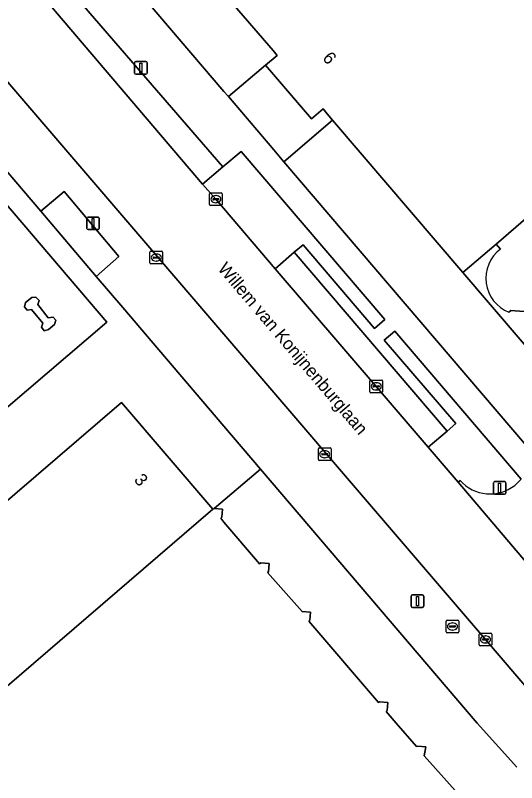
# Model space of a CAD drawing. Extents: x 162172 to 163187, y 382874 to 383685.
# Drawn here: x 162483.5 to 162523.1, y 383245.3 to 383305.9 of the extents above; entities that cross this region are included whole.
import ezdxf

# ---------------------------------------------------------------- set-up
doc = ezdxf.new("R2010")
doc.units = 0
for name, color, linetype in [('IMGEO_Erf', 7, 'Continuous'), ('IMGEO_Groenvoorziening', 7, 'Continuous'), ('IMGEO_Kolk', 7, 'Continuous'), ('IMGEO_Lichtmast', 7, 'Continuous'), ('IMGEO_Openbare_ruimte_label', 7, 'Continuous'), ('IMGEO_Pand', 7, 'Continuous'), ('IMGEO_Pand_nummerreeks', 7, 'Continuous'), ('IMGEO_Parkeervlak_open', 7, 'Continuous'), ('IMGEO_Rijbaan_lokaal_open', 7, 'Continuous'), ('IMGEO_Rioolput', 7, 'Continuous'), ('IMGEO_Voetpad_open', 7, 'Continuous')]:
    doc.layers.add(name, color=color, linetype=linetype)

msp = doc.modelspace()

# ---------------------------------------------------------------- linework, layer by layer
at = {"layer": 'IMGEO_Erf'}
for points in [[(162438.509, 383250), (162452.05, 383261.596), (162446.489, 383268.073), (162453.052, 383273.709), (162456.845, 383276.966), (162457.627, 383276.056), (162457.316, 383275.789), (162459.518, 383273.224), (162460.487, 383273.341), (162463.597, 383276.001), (162467.752, 383279.555), (162480.072, 383265.207), (162491.908, 383275.345), (162499.12, 383266.906), (162499.218, 383266.967), (162502.879, 383270.089), (162500, 383273.465), (162494.852, 383279.502), (162492.001, 383282.85), (162489.902, 383285.316), (162485.522, 383290.46), (162476.091, 383301.539), (162472.347, 383305.936), (162469.773, 383308.96)], [(162521.83, 383287.474), (162521.49, 383287.872), (162518.873, 383285.634), (162525.747, 383277.58)], [(162524.462, 383282.267), (162524.42, 383282.493), (162522.671, 383282.629), (162522.496, 383282.479)]]:
    msp.add_lwpolyline(points, dxfattribs=at)
msp.add_lwpolyline([(162467.93, 383279.722), (162467.255, 383280.511), (162466.186, 383281.761), (162480.343, 383293.866), (162490.745, 383281.7), (162476.588, 383269.595)], close=True, dxfattribs=at)
msp.add_arc((162523.605, 383285.169), 2.909, 127.59126, 247.59803, dxfattribs=at)
at = {"layer": 'IMGEO_Groenvoorziening'}
for points in [[(162493.108, 383315.754), (162500, 383321.616), (162500.565, 383322.097), (162500, 383322.795), (162497.557, 383325.813), (162486.132, 383316.186), (162487.107, 383315.041), (162500, 383299.934), (162500.322, 383299.557), (162500.35, 383299.525), (162503.292, 383302.007), (162504.207, 383302.779), (162503.879, 383303.163), (162500, 383307.697)], [(162499.912, 383293.971), (162498.313, 383292.604), (162499.363, 383291.417), (162504.045, 383285.913), (162505.539, 383287.218), (162506.258, 383287.805), (162511.896, 383281.185), (162512.716, 383281.914), (162501.364, 383295.193)], [(162485.522, 383290.46), (162489.902, 383285.316), (162491.693, 383286.886), (162487.38, 383292.018)]]:
    msp.add_lwpolyline(points, close=True, dxfattribs=at)
for points in [[(162508.584, 383297.662), (162504.739, 383294.381), (162525.135, 383270.484)], [(162525.747, 383277.58), (162518.873, 383285.634), (162508.584, 383297.662)], [(162522.965, 383268.799), (162523.487, 383269.294), (162513.498, 383280.992), (162512.663, 383280.275), (162518.308, 383273.702), (162517.62, 383273.083)], [(162517.62, 383273.083), (162516.139, 383271.816), (162518.495, 383269.047), (162518.65, 383269.185)]]:
    msp.add_lwpolyline(points, dxfattribs=at)
msp.add_arc((162521.011, 383271.267), 3.148, 221.40339, 308.37299, dxfattribs=at)
at = {"layer": 'IMGEO_Kolk'}
for p, q in [((162498.862, 383290.991), (162498.862, 383291.843)), ((162498.937, 383291.917), (162499.789, 383291.917)), ((162499.863, 383291.843), (162499.863, 383290.991)), ((162499.121, 383291.411), (162499.121, 383291.423)), ((162499.559, 383291.374), (162499.161, 383291.374)), ((162499.164, 383291.46), (162499.562, 383291.46)), ((162499.35, 383291.697), (162499.375, 383291.697)), ((162499.605, 383291.423), (162499.605, 383291.411)), ((162499.789, 383290.917), (162498.937, 383290.917)), ((162499.373, 383291.137), (162499.348, 383291.137)), ((162494.151, 383286.377), (162494.151, 383287.229)), ((162494.226, 383287.303), (162495.078, 383287.303)), ((162494.639, 383287.083), (162494.664, 383287.083)), ((162495.152, 383287.229), (162495.152, 383286.377)), ((162494.41, 383286.797), (162494.41, 383286.809)), ((162494.848, 383286.76), (162494.45, 383286.76)), ((162494.453, 383286.846), (162494.851, 383286.846)), ((162494.662, 383286.523), (162494.637, 383286.523)), ((162494.894, 383286.809), (162494.894, 383286.797)), ((162495.078, 383286.303), (162494.226, 383286.303)), ((162511.529, 383276.197), (162511.529, 383277.049)), ((162511.604, 383277.123), (162512.456, 383277.123)), ((162511.788, 383276.617), (162511.788, 383276.629)), ((162511.831, 383276.666), (162512.229, 383276.666)), ((162512.017, 383276.903), (162512.042, 383276.903)), ((162512.272, 383276.629), (162512.272, 383276.617)), ((162512.53, 383277.049), (162512.53, 383276.197)), ((162512.456, 383276.123), (162511.604, 383276.123)), ((162512.226, 383276.58), (162511.828, 383276.58)), ((162512.04, 383276.343), (162512.015, 383276.343)), ((162507.455, 383270.835), (162507.455, 383271.687)), ((162507.53, 383271.761), (162508.382, 383271.761)), ((162507.714, 383271.255), (162507.714, 383271.267)), ((162508.152, 383271.218), (162507.754, 383271.218)), ((162507.757, 383271.304), (162508.155, 383271.304)), ((162507.943, 383271.541), (162507.968, 383271.541)), ((162508.198, 383271.267), (162508.198, 383271.255)), ((162508.456, 383271.687), (162508.456, 383270.835)), ((162508.382, 383270.761), (162507.53, 383270.761)), ((162507.966, 383270.981), (162507.941, 383270.981)), ((162520.154, 383256.195), (162520.154, 383257.047)), ((162520.229, 383257.121), (162521.081, 383257.121)), ((162520.413, 383256.615), (162520.413, 383256.627)), ((162520.456, 383256.664), (162520.854, 383256.664)), ((162520.642, 383256.901), (162520.667, 383256.901)), ((162520.897, 383256.627), (162520.897, 383256.615)), ((162521.155, 383257.047), (162521.155, 383256.195)), ((162521.081, 383256.121), (162520.229, 383256.121)), ((162520.851, 383256.578), (162520.453, 383256.578)), ((162520.665, 383256.341), (162520.64, 383256.341))]:
    msp.add_line(p, q, dxfattribs=at)
for points in [[(162498.862, 383290.991), (162498.862, 383291.843)], [(162498.937, 383291.917), (162499.789, 383291.917)], [(162499.863, 383291.843), (162499.863, 383290.991)], [(162499.789, 383290.917), (162498.937, 383290.917)], [(162494.151, 383286.377), (162494.151, 383287.229)], [(162494.226, 383287.303), (162495.078, 383287.303)], [(162495.152, 383287.229), (162495.152, 383286.377)], [(162495.078, 383286.303), (162494.226, 383286.303)], [(162511.529, 383276.197), (162511.529, 383277.049)], [(162511.604, 383277.123), (162512.456, 383277.123)], [(162512.53, 383277.049), (162512.53, 383276.197)], [(162512.456, 383276.123), (162511.604, 383276.123)], [(162507.455, 383270.835), (162507.455, 383271.687)], [(162507.53, 383271.761), (162508.382, 383271.761)], [(162508.456, 383271.687), (162508.456, 383270.835)], [(162508.382, 383270.761), (162507.53, 383270.761)], [(162520.154, 383256.195), (162520.154, 383257.047)], [(162520.229, 383257.121), (162521.081, 383257.121)], [(162521.155, 383257.047), (162521.155, 383256.195)], [(162521.081, 383256.121), (162520.229, 383256.121)]]:
    msp.add_lwpolyline(points, dxfattribs=at)
for centre, radius, start, end in [((162498.939, 383291.841), 0.0765, 91.55205, 178.44795), ((162498.939, 383291.841), 0.0765, 91.55205, 178.44795), ((162499.787, 383291.841), 0.0765, 1.55205, 88.44795), ((162499.787, 383291.841), 0.0765, 1.55205, 88.44795), ((162499.161, 383291.42), 0.0403, 85.87752, 175.75265), ((162499.158, 383291.41), 0.0366, 178.93798, 274.71019), ((162499.562, 383291.417), 0.043, 264.86636, 352.45326), ((162499.566, 383291.422), 0.0386, 1.73085, 96.63898), ((162498.939, 383290.993), 0.0765, 181.55205, 268.44795), ((162498.939, 383290.993), 0.0765, 181.55205, 268.44795), ((162499.787, 383290.993), 0.0765, 271.55205, 358.44795), ((162499.787, 383290.993), 0.0765, 271.55205, 358.44795), ((162494.228, 383287.227), 0.0765, 91.55205, 178.44795), ((162494.228, 383287.227), 0.0765, 91.55205, 178.44795), ((162495.076, 383287.227), 0.0765, 1.55205, 88.44795), ((162495.076, 383287.227), 0.0765, 1.55205, 88.44795), ((162494.228, 383286.379), 0.0765, 181.55205, 268.44795), ((162494.228, 383286.379), 0.0765, 181.55205, 268.44795), ((162494.45, 383286.806), 0.0403, 85.87752, 175.75265), ((162494.447, 383286.796), 0.0366, 178.93798, 274.71019), ((162494.851, 383286.803), 0.043, 264.86636, 352.45326), ((162494.855, 383286.808), 0.0386, 1.73085, 96.63898), ((162495.076, 383286.379), 0.0765, 271.55205, 358.44795), ((162495.076, 383286.379), 0.0765, 271.55205, 358.44795), ((162511.606, 383277.047), 0.0765, 91.55205, 178.44795), ((162511.606, 383277.047), 0.0765, 91.55205, 178.44795), ((162511.828, 383276.626), 0.0403, 85.87752, 175.75265), ((162512.233, 383276.628), 0.0386, 1.73085, 96.63898), ((162512.454, 383277.047), 0.0765, 1.55205, 88.44795), ((162512.454, 383277.047), 0.0765, 1.55205, 88.44795), ((162511.606, 383276.199), 0.0765, 181.55205, 268.44795), ((162511.606, 383276.199), 0.0765, 181.55205, 268.44795), ((162511.825, 383276.616), 0.0366, 178.93798, 274.71019), ((162512.229, 383276.623), 0.043, 264.86636, 352.45326), ((162512.454, 383276.199), 0.0765, 271.55205, 358.44795), ((162512.454, 383276.199), 0.0765, 271.55205, 358.44795), ((162507.532, 383271.685), 0.0765, 91.55205, 178.44795), ((162507.532, 383271.685), 0.0765, 91.55205, 178.44795), ((162507.754, 383271.264), 0.0403, 85.87752, 175.75265), ((162507.751, 383271.254), 0.0366, 178.93798, 274.71019), ((162508.155, 383271.261), 0.043, 264.86636, 352.45326), ((162508.159, 383271.266), 0.0386, 1.73085, 96.63898), ((162508.38, 383271.685), 0.0765, 1.55205, 88.44795), ((162508.38, 383271.685), 0.0765, 1.55205, 88.44795), ((162507.532, 383270.837), 0.0765, 181.55205, 268.44795), ((162507.532, 383270.837), 0.0765, 181.55205, 268.44795), ((162508.38, 383270.837), 0.0765, 271.55205, 358.44795), ((162508.38, 383270.837), 0.0765, 271.55205, 358.44795), ((162520.231, 383257.045), 0.0765, 91.55205, 178.44795), ((162520.231, 383257.045), 0.0765, 91.55205, 178.44795), ((162520.453, 383256.624), 0.0403, 85.87752, 175.75265), ((162520.45, 383256.614), 0.0366, 178.93798, 274.71019), ((162520.854, 383256.621), 0.043, 264.86636, 352.45326), ((162520.858, 383256.626), 0.0386, 1.73085, 96.63898), ((162521.079, 383257.045), 0.0765, 1.55205, 88.44795), ((162521.079, 383257.045), 0.0765, 1.55205, 88.44795), ((162520.231, 383256.197), 0.0765, 181.55205, 268.44795), ((162520.231, 383256.197), 0.0765, 181.55205, 268.44795), ((162521.079, 383256.197), 0.0765, 271.55205, 358.44795), ((162521.079, 383256.197), 0.0765, 271.55205, 358.44795)]:
    msp.add_arc(centre, radius, start, end, dxfattribs=at)
for centre, major_axis, ratio, start_param, end_param in [((162499.349, 383291.417), (-0.387, 0.002), 0.722429, 4.712389, 7.853982), ((162499.374, 383291.417), (-0.39, 0.002), 0.717154, 1.570796, 4.712389), ((162494.638, 383286.803), (-0.387, 0.002), 0.722429, 4.712389, 7.853982), ((162494.663, 383286.803), (-0.39, 0.002), 0.717154, 1.570796, 4.712389), ((162512.016, 383276.623), (-0.387, 0.002), 0.722429, 4.712389, 7.853982), ((162512.041, 383276.623), (-0.39, 0.002), 0.717154, 1.570796, 4.712389), ((162507.942, 383271.261), (-0.387, 0.002), 0.722429, 4.712389, 7.853982), ((162507.967, 383271.261), (-0.39, 0.002), 0.717154, 1.570796, 4.712389), ((162520.641, 383256.621), (-0.387, 0.002), 0.722429, 4.712389, 7.853982), ((162520.666, 383256.621), (-0.39, 0.002), 0.717154, 1.570796, 4.712389)]:
    msp.add_ellipse(centre, major_axis=major_axis, ratio=ratio, start_param=start_param, end_param=end_param, dxfattribs=at)
at = {"layer": 'IMGEO_Lichtmast'}
for p, q in [((162492.933, 383301.39), (162492.933, 383302.19)), ((162492.933, 383302.19), (162492.933, 383301.39)), ((162493.033, 383302.29), (162493.823, 383302.29)), ((162493.823, 383302.29), (162493.033, 383302.29)), ((162493.923, 383302.19), (162493.923, 383301.39)), ((162493.923, 383301.39), (162493.923, 383302.19)), ((162493.823, 383301.29), (162493.033, 383301.29)), ((162493.033, 383301.29), (162493.823, 383301.29)), ((162489.26, 383290.009), (162490.05, 383290.009)), ((162490.05, 383290.009), (162489.26, 383290.009)), ((162489.16, 383289.109), (162489.16, 383289.909)), ((162489.16, 383289.909), (162489.16, 383289.109)), ((162490.15, 383289.909), (162490.15, 383289.109)), ((162490.15, 383289.109), (162490.15, 383289.909)), ((162490.05, 383289.009), (162489.26, 383289.009)), ((162489.26, 383289.009), (162490.05, 383289.009)), ((162521.277, 383268.193), (162521.277, 383268.993)), ((162521.277, 383268.993), (162521.277, 383268.193)), ((162521.377, 383269.093), (162522.167, 383269.093)), ((162522.167, 383269.093), (162521.377, 383269.093)), ((162522.267, 383268.993), (162522.267, 383268.193)), ((162522.267, 383268.193), (162522.267, 383268.993)), ((162522.167, 383268.093), (162521.377, 383268.093)), ((162521.377, 383268.093), (162522.167, 383268.093)), ((162514.785, 383259.253), (162514.785, 383260.053)), ((162514.785, 383260.053), (162514.785, 383259.253)), ((162514.885, 383260.153), (162515.675, 383260.153)), ((162515.675, 383260.153), (162514.885, 383260.153)), ((162515.775, 383260.053), (162515.775, 383259.253)), ((162515.775, 383259.253), (162515.775, 383260.053)), ((162515.675, 383259.153), (162514.885, 383259.153)), ((162514.885, 383259.153), (162515.675, 383259.153))]:
    msp.add_line(p, q, dxfattribs=at)
for points in [[(162493.353, 383302.165), (162493.503, 383302.165), (162493.503, 383301.415), (162493.353, 383301.415), (162493.353, 383302.165)], [(162489.58, 383289.884), (162489.73, 383289.884), (162489.73, 383289.134), (162489.58, 383289.134), (162489.58, 383289.884)], [(162521.697, 383268.968), (162521.847, 383268.968), (162521.847, 383268.218), (162521.697, 383268.218), (162521.697, 383268.968)], [(162515.205, 383260.028), (162515.355, 383260.028), (162515.355, 383259.278), (162515.205, 383259.278), (162515.205, 383260.028)]]:
    msp.add_lwpolyline(points, dxfattribs=at)
for centre, start, end in [((162493.033, 383302.19), 90, 180), ((162493.033, 383302.19), 90, 180), ((162493.823, 383302.19), 0, 90), ((162493.823, 383302.19), 360, 90), ((162493.033, 383301.39), 180, 270), ((162493.033, 383301.39), 180, 270), ((162493.823, 383301.39), 270, 0), ((162493.823, 383301.39), 270, 0), ((162489.26, 383289.909), 90, 180), ((162489.26, 383289.909), 90, 180), ((162490.05, 383289.909), 0, 90), ((162490.05, 383289.909), 360, 90), ((162489.26, 383289.109), 180, 270), ((162489.26, 383289.109), 180, 270), ((162490.05, 383289.109), 270, 0), ((162490.05, 383289.109), 270, 0), ((162521.377, 383268.993), 90, 180), ((162521.377, 383268.993), 90, 180), ((162522.167, 383268.993), 0, 90), ((162522.167, 383268.993), 360, 90), ((162521.377, 383268.193), 180, 270), ((162521.377, 383268.193), 180, 270), ((162522.167, 383268.193), 270, 0), ((162522.167, 383268.193), 270, 0), ((162514.885, 383260.053), 90, 180), ((162514.885, 383260.053), 90, 180), ((162515.675, 383260.053), 0, 90), ((162515.675, 383260.053), 360, 90), ((162514.885, 383259.253), 180, 270), ((162514.885, 383259.253), 180, 270), ((162515.675, 383259.253), 270, 0), ((162515.675, 383259.253), 270, 0)]:
    msp.add_arc(centre, 0.1, start, end, dxfattribs=at)
at = {"layer": 'IMGEO_Pand'}
for points in [[(162526.972, 383306.421), (162514.673, 383320.794), (162521.988, 383327.053), (162515.429, 383334.718), (162507.743, 383328.193), (162504.405, 383325.36), (162500.565, 383322.097), (162500, 383321.616), (162493.108, 383315.754), (162500, 383307.697), (162503.879, 383303.163), (162504.207, 383302.779), (162503.292, 383302.007), (162506.918, 383297.778), (162507.827, 383298.547), (162508.147, 383298.173), (162508.584, 383297.662), (162518.873, 383285.634), (162521.49, 383287.872), (162536.263, 383300.631)], [(162536.45, 383296.285), (162538.235, 383297.812), (162539.061, 383296.846), (162539.316, 383297.063), (162538.765, 383297.707), (162536.263, 383300.631), (162521.49, 383287.872), (162521.83, 383287.474)], [(162522.496, 383282.479), (162522.671, 383282.629), (162524.42, 383282.493), (162524.462, 383282.267)], [(162519.156, 383243.676), (162515.811, 383247.434), (162515.948, 383248.14), (162515.29, 383248.197), (162515.198, 383248.149), (162513.612, 383250), (162512.814, 383250.932), (162512.891, 383250.996), (162512.951, 383251.649), (162512.295, 383251.698), (162512.199, 383251.63), (162506.707, 383258.071), (162506.783, 383258.143), (162506.841, 383258.783), (162506.176, 383258.839), (162503.43, 383261.905), (162503.505, 383261.975), (162503.56, 383262.618), (162502.909, 383262.685), (162502.813, 383262.606), (162500, 383265.901), (162499.741, 383266.204), (162499.823, 383266.276), (162499.878, 383266.919), (162499.218, 383266.967), (162499.12, 383266.906), (162479.441, 383250)]]:
    msp.add_lwpolyline(points, dxfattribs=at)
for points in [[(162486.138, 383281.108), (162486.602, 383281.515), (162486.721, 383281.855), (162486.495, 383282.089), (162486.122, 383282.03), (162485.292, 383283.09), (162485.391, 383283.399), (162485.143, 383283.681), (162484.813, 383283.638), (162484.328, 383283.243), (162484.235, 383282.897), (162484.445, 383282.633), (162484.788, 383282.704), (162485.693, 383281.617), (162485.587, 383281.295), (162485.804, 383281.017)], [(162480.072, 383265.207), (162462.365, 383250), (162442.165, 383232.652), (162449.417, 383224.206), (162479.441, 383250), (162499.12, 383266.906), (162491.908, 383275.345)]]:
    msp.add_lwpolyline(points, close=True, dxfattribs=at)
msp.add_arc((162523.605, 383285.169), 2.909, 127.59126, 247.59803, dxfattribs=at)
at = {"layer": 'IMGEO_Parkeervlak_open'}
for points in [[(162487.748, 383308.07), (162486.241, 383306.791), (162498.313, 383292.604), (162499.912, 383293.971)], [(162505.539, 383287.218), (162504.045, 383285.913), (162512.03, 383276.623), (162516.139, 383271.816), (162517.62, 383273.083)]]:
    msp.add_lwpolyline(points, close=True, dxfattribs=at)
at = {"layer": 'IMGEO_Rijbaan_lokaal_open'}
for points in [[(162538.77, 383245.341), (162537.937, 383246.296), (162526.84, 383259.259), (162525.306, 383261.048), (162524.722, 383261.727), (162518.495, 383269.047), (162516.139, 383271.816), (162512.03, 383276.623), (162504.045, 383285.913), (162499.363, 383291.417), (162498.313, 383292.604), (162486.241, 383306.791), (162486.094, 383306.952), (162484.16, 383309.176), (162474.581, 383320.371), (162472.758, 383322.512), (162472.636, 383322.676), (162468.321, 383327.727)], [(162464.019, 383322.726), (162467.436, 383318.744), (162520.655, 383256.621), (162544.18, 383229.083), (162559.929, 383210.675), (162571.236, 383197.398), (162572.015, 383196.495), (162575.617, 383196.228), (162574.05, 383198.21), (162578.014, 383197.058), (162577.841, 383199.47), (162576.518, 383201.126), (162576.343, 383201.345), (162566.057, 383213.383), (162565.024, 383214.635), (162561.643, 383218.568), (162551.306, 383230.635), (162550.435, 383231.664), (162549.744, 383232.482)]]:
    msp.add_lwpolyline(points, dxfattribs=at)
for points in [[(162476.588, 383269.595), (162490.745, 383281.7), (162480.343, 383293.866), (162466.186, 383281.761), (162467.255, 383280.511), (162467.93, 383279.722)], [(162485.804, 383281.017), (162485.587, 383281.295), (162485.693, 383281.617), (162484.788, 383282.704), (162484.445, 383282.633), (162484.235, 383282.897), (162484.328, 383283.243), (162484.813, 383283.638), (162485.143, 383283.681), (162485.391, 383283.399), (162485.292, 383283.09), (162486.122, 383282.03), (162486.495, 383282.089), (162486.721, 383281.855), (162486.602, 383281.515), (162486.138, 383281.108)]]:
    msp.add_lwpolyline(points, close=True, dxfattribs=at)
at = {"layer": 'IMGEO_Rioolput'}
for p, q in [((162517.546, 383257.219), (162517.546, 383258.071)), ((162517.621, 383258.145), (162518.473, 383258.145)), ((162518.034, 383257.925), (162518.059, 383257.925)), ((162518.547, 383258.071), (162518.547, 383257.219)), ((162517.805, 383257.639), (162517.805, 383257.651)), ((162518.243, 383257.602), (162517.845, 383257.602)), ((162517.848, 383257.688), (162518.246, 383257.688)), ((162518.057, 383257.365), (162518.032, 383257.365)), ((162518.289, 383257.651), (162518.289, 383257.639)), ((162518.473, 383257.145), (162517.621, 383257.145))]:
    msp.add_line(p, q, dxfattribs=at)
for points in [[(162517.546, 383257.219), (162517.546, 383258.071)], [(162517.621, 383258.145), (162518.473, 383258.145)], [(162518.547, 383258.071), (162518.547, 383257.219)], [(162518.473, 383257.145), (162517.621, 383257.145)]]:
    msp.add_lwpolyline(points, dxfattribs=at)
for centre, radius, start, end in [((162517.623, 383258.069), 0.0765, 91.55205, 178.44795), ((162517.623, 383258.069), 0.0765, 91.55205, 178.44795), ((162518.471, 383258.069), 0.0765, 1.55205, 88.44795), ((162518.471, 383258.069), 0.0765, 1.55205, 88.44795), ((162517.623, 383257.221), 0.0765, 181.55205, 268.44795), ((162517.623, 383257.221), 0.0765, 181.55205, 268.44795), ((162517.845, 383257.648), 0.0403, 85.87752, 175.75265), ((162517.842, 383257.638), 0.0366, 178.93798, 274.71019), ((162518.246, 383257.645), 0.043, 264.86636, 352.45326), ((162518.25, 383257.65), 0.0386, 1.73085, 96.63898), ((162518.471, 383257.221), 0.0765, 271.55205, 358.44795), ((162518.471, 383257.221), 0.0765, 271.55205, 358.44795)]:
    msp.add_arc(centre, radius, start, end, dxfattribs=at)
for centre, major_axis, ratio, start_param, end_param in [((162518.033, 383257.645), (-0.387, 0.002), 0.722429, 4.712389, 7.853982), ((162518.058, 383257.645), (-0.39, 0.002), 0.717154, 1.570796, 4.712389)]:
    msp.add_ellipse(centre, major_axis=major_axis, ratio=ratio, start_param=start_param, end_param=end_param, dxfattribs=at)
at = {"layer": 'IMGEO_Voetpad_open'}
for points in [[(162527.679, 383267.506), (162525.135, 383270.484), (162504.739, 383294.381), (162503.94, 383295.317), (162500.35, 383299.525), (162500.322, 383299.557), (162500, 383299.934), (162487.107, 383315.041), (162486.132, 383316.186), (162483.396, 383319.335), (162482.798, 383320.082), (162483.906, 383321.008), (162480.253, 383325.228), (162473.752, 383332.805), (162467.463, 383340.134), (162464.892, 383337.774), (162471.434, 383330.087), (162470.655, 383329.435), (162466.976, 383334.008), (162466.248, 383333.472)], [(162544.18, 383229.083), (162520.655, 383256.621), (162467.436, 383318.744), (162464.019, 383322.726)], [(162484.522, 383314.217), (162484.824, 383314.47), (162489.256, 383309.356), (162487.748, 383308.07), (162499.912, 383293.971), (162501.364, 383295.193), (162512.716, 383281.914), (162511.896, 383281.185), (162506.258, 383287.805), (162505.539, 383287.218), (162517.62, 383273.083), (162518.308, 383273.702), (162512.663, 383280.275), (162513.498, 383280.992), (162523.487, 383269.294), (162522.965, 383268.799)], [(162469.773, 383308.96), (162472.347, 383305.936), (162474.115, 383307.404), (162477.861, 383303.06), (162476.091, 383301.539), (162485.522, 383290.46), (162487.38, 383292.018), (162491.693, 383286.886), (162489.902, 383285.316), (162492.001, 383282.85), (162494.852, 383279.502), (162500, 383273.465), (162502.879, 383270.089), (162520.008, 383250), (162523.14, 383246.536)], [(162523.14, 383246.536), (162520.008, 383250), (162502.879, 383270.089), (162499.218, 383266.967), (162499.878, 383266.919), (162499.823, 383266.276), (162499.741, 383266.204), (162500, 383265.901), (162502.813, 383262.606), (162502.909, 383262.685), (162503.56, 383262.618), (162503.505, 383261.975), (162503.43, 383261.905), (162506.176, 383258.839), (162506.841, 383258.783), (162506.783, 383258.143), (162506.707, 383258.071), (162512.199, 383251.63), (162512.295, 383251.698), (162512.951, 383251.649), (162512.891, 383250.996), (162512.814, 383250.932), (162513.612, 383250), (162515.198, 383248.149), (162515.29, 383248.197), (162515.948, 383248.14), (162515.811, 383247.434), (162519.156, 383243.676)], [(162518.65, 383269.185), (162518.495, 383269.047), (162524.722, 383261.727), (162525.306, 383261.048), (162526.84, 383259.259), (162528.293, 383260.524), (162541.051, 383245.704), (162542.586, 383246.999), (162545.592, 383243.458)]]:
    msp.add_lwpolyline(points, dxfattribs=at)
msp.add_lwpolyline([(162503.292, 383302.007), (162500.35, 383299.525), (162503.94, 383295.317), (162504.739, 383294.381), (162508.584, 383297.662), (162508.147, 383298.173), (162507.827, 383298.547), (162506.918, 383297.778)], close=True, dxfattribs=at)
msp.add_arc((162521.011, 383271.267), 3.148, 221.40339, 308.37299, dxfattribs=at)

# ---------------------------------------------------------------- texts
at = {"layer": 'IMGEO_Openbare_ruimte_label'}
msp.add_text('Willem van Konijnenburglaan', height=1, rotation=310.41477, dxfattribs=at).set_placement((162499.459, 383285.891))
at = {"layer": 'IMGEO_Pand_nummerreeks'}
for s, rotation, p in [('6', 310.54228, (162507.726, 383302.54)), ('3', 310.51732, (162492.842, 383269.204))]:
    msp.add_text(s, height=1, rotation=rotation, dxfattribs=at).set_placement(p)

doc.saveas('drawing.dxf')
